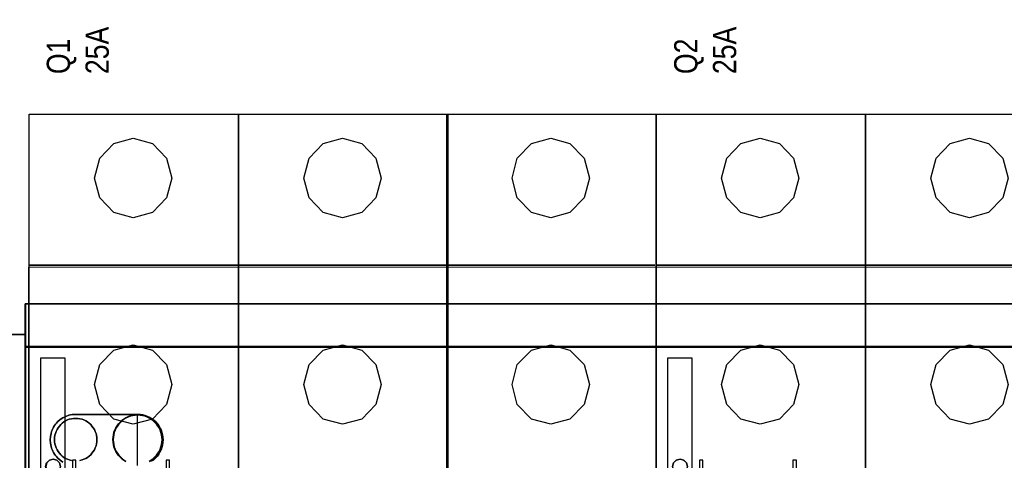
# Model space of a CAD drawing. Header units: millimetres. Extents: x -1290 to 1795, y -4192 to -1311.
# Tile 778 of 1056: x 1438 to 1463, y -2567 to -2555. Entities that reach past the tile are written whole.
import ezdxf

# ---------------------------------------------------------------- set-up
doc = ezdxf.new("R2010")
doc.units = ezdxf.units.MM
doc.layers.add('30', color=7, linetype='Continuous')
doc.layers.add('45', color=7, linetype='Continuous')
doc.layers.add('Aparatura', color=7, linetype='Continuous', lineweight=13)
doc.styles.get("Standard").update_dxf_attribs({"font": 'ARIALN.TTF', "width": 0.8})

# ---------------------------------------------------------------- blocks, each defined once
blk = doc.blocks.new('*U327')
at = {"layer": '45', "color": 255}
for points in [[(387.485178, -82.673525), (414.508203, -82.673525), (414.508203, -167.640682), (387.485178, -167.640682), (387.485178, -82.673525)], [(414.497461, -82.673525), (441.515114, -82.673525), (441.515114, -167.640682), (414.497461, -167.640682), (414.497461, -82.673525)], [(441.380841, -82.673525), (468.403865, -82.673525), (468.403865, -167.640682), (441.380841, -167.640682), (441.380841, -82.673525)], [(388.997995, -114.112055), (392.079128, -114.112055), (392.079128, -131.081788), (388.997995, -131.081788), (388.997995, -114.112055)], [(389.736476, -127.64461), (389.606702, -128.135628), (389.736476, -128.626647), (390.084269, -128.984236), (390.561836, -129.117665), (391.034211, -128.984236), (391.387196, -128.626647), (391.516969, -128.135628), (391.387196, -127.64461), (391.034211, -127.28702), (390.561836, -127.158928), (390.084269, -127.28702), (389.736476, -127.64461)]]:
    blk.add_lwpolyline(points, close=True, dxfattribs=at)
at = {"layer": '45', "color": 159}
for points in [[(387.485178, -82.673525), (414.508203, -82.673525), (414.508203, -167.640682), (387.485178, -167.640682), (387.485178, -82.673525)], [(414.497461, -82.673525), (441.515114, -82.673525), (441.515114, -167.640682), (414.497461, -167.640682), (414.497461, -82.673525)], [(441.380841, -82.673525), (468.403865, -82.673525), (468.403865, -167.640682), (441.380841, -167.640682), (441.380841, -82.673525)]]:
    blk.add_lwpolyline(points, close=True, dxfattribs=at)
at = {"layer": '45', "color": 7}
for points in [[(387.488759, -82.678911), (414.502832, -82.678911), (414.502832, -167.635296), (387.488759, -167.635296), (387.488759, -82.678911)], [(389.736476, -127.64461), (389.606702, -128.135628), (389.736476, -128.626647), (390.084269, -128.984236), (390.561836, -129.117665), (391.034211, -128.984236), (391.387196, -128.626647), (391.516969, -128.135628), (391.387196, -127.64461), (391.034211, -127.28702), (390.561836, -127.158928), (390.084269, -127.28702), (389.736476, -127.64461)], [(389.739448, -127.64642), (389.610283, -128.135638), (389.739448, -128.624856), (390.085612, -128.981135), (390.560941, -129.114074), (391.031103, -128.981135), (391.382433, -128.624856), (391.511598, -128.135638), (391.382433, -127.64642), (391.031103, -127.290141), (390.560941, -127.162519), (390.085612, -127.290141), (389.739448, -127.64642)], [(393.514961, -130.658083), (393.514961, -127.318715), (393.076334, -127.318715), (393.076334, -130.658083), (393.514961, -130.658083)]]:
    blk.add_lwpolyline(points, close=True, dxfattribs=at)
at = {"layer": '45', "color": 179}
for points in [[(414.501041, -82.678911), (441.511534, -82.678911), (441.511534, -167.635296), (414.501041, -167.635296), (414.501041, -82.678911)], [(441.384421, -82.678911), (468.398494, -82.678911), (468.398494, -167.635296), (441.384421, -167.635296), (441.384421, -82.678911)], [(395.924726, -90.903379), (396.601708, -88.341367), (398.410437, -86.465038), (400.921986, -85.768723), (403.392193, -86.465038), (405.221593, -88.341367), (405.898575, -90.903379), (405.221593, -93.460076), (403.392193, -95.347036), (400.921986, -96.027404), (398.410437, -95.347036), (396.601708, -93.460076), (395.924726, -90.903379)], [(422.931638, -90.903379), (423.608619, -88.341367), (425.427684, -86.465038), (427.928898, -85.768723), (430.404273, -86.465038), (432.228505, -88.341367), (432.905486, -90.903379), (432.228505, -93.460076), (430.404273, -95.347036), (427.928898, -96.027404), (425.427684, -95.347036), (423.608619, -93.460076), (422.931638, -90.903379)], [(449.815018, -90.903379), (450.497181, -88.341367), (452.311115, -86.465038), (454.812379, -85.768723), (457.287805, -86.465038), (459.117242, -88.341367), (459.794237, -90.903379), (459.117242, -93.460076), (457.287805, -95.347036), (454.812379, -96.027404), (452.311115, -95.347036), (450.497181, -93.460076), (449.815018, -90.903379)], [(387.454743, -102.165737), (414.363187, -102.165737), (387.454743, -102.165737)], [(414.467025, -102.165737), (441.37547, -102.165737), (414.467025, -102.165737)], [(441.350405, -102.165737), (468.264221, -102.165737), (441.350405, -102.165737)], [(395.924726, -117.553794), (396.601708, -114.981203), (398.410437, -113.099598), (400.921986, -112.43519), (403.392193, -113.099598), (405.221593, -114.981203), (405.898575, -117.553794), (405.221593, -120.115753), (403.392193, -121.997358), (400.921986, -122.677713), (398.410437, -121.997358), (396.601708, -120.115753), (395.924726, -117.553794)], [(422.931638, -117.553794), (423.608619, -114.981203), (425.427684, -113.099598), (427.928898, -112.43519), (430.404273, -113.099598), (432.228505, -114.981203), (432.905486, -117.553794), (432.228505, -120.115753), (430.404273, -121.997358), (427.928898, -122.677713), (425.427684, -121.997358), (423.608619, -120.115753), (422.931638, -117.553794)], [(449.815018, -117.553794), (450.497181, -114.981203), (452.311115, -113.099598), (454.812379, -112.43519), (457.287805, -113.099598), (459.117242, -114.981203), (459.794237, -117.553794), (459.117242, -120.115753), (457.287805, -121.997358), (454.812379, -122.677713), (452.311115, -121.997358), (450.497181, -120.115753), (449.815018, -117.553794)], [(389.601331, -128.135614), (389.731835, -127.641895), (390.081584, -127.282339), (390.561836, -127.153542), (391.036868, -127.282339), (391.391837, -127.641895), (391.52234, -128.135614), (391.391837, -128.629332), (391.036868, -128.988888), (390.561836, -129.123051), (390.081584, -128.988888), (389.731835, -128.629332), (389.601331, -128.135614)], [(389.739448, -127.64642), (389.610283, -128.135638), (389.739448, -128.624856), (390.085612, -128.981135), (390.560941, -129.114074), (391.031103, -128.981135), (391.382433, -128.624856), (391.511598, -128.135638), (391.382433, -127.64642), (391.031103, -127.290141), (390.560941, -127.162519), (390.085612, -127.290141), (389.739448, -127.64642)]]:
    blk.add_lwpolyline(points, close=True, dxfattribs=at)
at = {"layer": '45', "color": 20}
for points in [[(388.997995, -114.112055), (392.079128, -114.112055), (392.079128, -131.081788), (388.997995, -131.081788), (388.997995, -114.112055)], [(389.001576, -114.117441), (392.075548, -114.117441), (392.075548, -131.078197), (389.001576, -131.078197), (389.001576, -114.117441)]]:
    blk.add_lwpolyline(points, close=True, dxfattribs=at)
at = {"layer": '45', "color": 7}
blk.add_lwpolyline([(405.583479, -130.658083), (405.583479, -127.318715), (405.142641, -127.318715), (405.142641, -128.554335)], dxfattribs=at)
blk = doc.blocks.new('*U328')
at = {"layer": '45', "color": 255}
for points in [[(468.423559, -82.673525), (495.446583, -82.673525), (495.446583, -167.640682), (468.423559, -167.640682), (468.423559, -82.673525)], [(468.42893, -82.678911), (495.443002, -82.678911), (495.443002, -167.635296), (468.42893, -167.635296), (468.42893, -82.678911)], [(495.435841, -82.673525), (522.453495, -82.673525), (522.453495, -167.640682), (495.435841, -167.640682), (495.435841, -82.673525)], [(469.936375, -114.112055), (473.017509, -114.112055), (473.017509, -131.081788), (469.936375, -131.081788), (469.936375, -114.112055)], [(470.674856, -127.64461), (470.545083, -128.135628), (470.674856, -128.626647), (471.022649, -128.984236), (471.500216, -129.117665), (471.972592, -128.984236), (472.325576, -128.626647), (472.455349, -128.135628), (472.325576, -127.64461), (471.972592, -127.28702), (471.500216, -127.158928), (471.022649, -127.28702), (470.674856, -127.64461)]]:
    blk.add_lwpolyline(points, close=True, dxfattribs=at)
at = {"layer": '45', "color": 159}
for points in [[(468.423559, -82.673525), (495.446583, -82.673525), (495.446583, -167.640682), (468.423559, -167.640682), (468.423559, -82.673525)], [(495.435841, -82.673525), (522.453495, -82.673525), (522.453495, -167.640682), (495.435841, -167.640682), (495.435841, -82.673525)]]:
    blk.add_lwpolyline(points, close=True, dxfattribs=at)
at = {"layer": '45', "color": 179}
for points in [[(495.441212, -82.678911), (522.449914, -82.678911), (522.449914, -167.635296), (495.441212, -167.635296), (495.441212, -82.678911)], [(476.863107, -90.903379), (477.540088, -88.341367), (479.348817, -86.465038), (481.860366, -85.768723), (484.330574, -86.465038), (486.159974, -88.341367), (486.836955, -90.903379), (486.159974, -93.460076), (484.330574, -95.347036), (481.860366, -96.027404), (479.348817, -95.347036), (477.540088, -93.460076), (476.863107, -90.903379)], [(503.871809, -90.903379), (504.548668, -88.341367), (506.367407, -86.465038), (508.868171, -85.768723), (511.343102, -86.465038), (513.167007, -88.341367), (513.843867, -90.903379), (513.167007, -93.460076), (511.343102, -95.347036), (508.868171, -96.027404), (506.367407, -95.347036), (504.548668, -93.460076), (503.871809, -90.903379)], [(468.393123, -102.165737), (495.301568, -102.165737), (468.393123, -102.165737)], [(495.405406, -102.165737), (522.31385, -102.165737), (495.405406, -102.165737)], [(476.863107, -117.553794), (477.540088, -114.981203), (479.348817, -113.099598), (481.860366, -112.43519), (484.330574, -113.099598), (486.159974, -114.981203), (486.836955, -117.553794), (486.159974, -120.115753), (484.330574, -121.997358), (481.860366, -122.677713), (479.348817, -121.997358), (477.540088, -120.115753), (476.863107, -117.553794)], [(503.871809, -117.553794), (504.548668, -114.981203), (506.367407, -113.099598), (508.868171, -112.43519), (511.343102, -113.099598), (513.167007, -114.981203), (513.843867, -117.553794), (513.167007, -120.115753), (511.343102, -121.997358), (508.868171, -122.677713), (506.367407, -121.997358), (504.548668, -120.115753), (503.871809, -117.553794)], [(470.539712, -128.135614), (470.670215, -127.641895), (471.019964, -127.282339), (471.500216, -127.153542), (471.975248, -127.282339), (472.330217, -127.641895), (472.46072, -128.135614), (472.330217, -128.629332), (471.975248, -128.988888), (471.500216, -129.123051), (471.019964, -128.988888), (470.670215, -128.629332), (470.539712, -128.135614)], [(470.679619, -127.64642), (470.550454, -128.135638), (470.679619, -128.624856), (471.025782, -128.981135), (471.501111, -129.114074), (471.971273, -128.981135), (472.322603, -128.624856), (472.451769, -128.135638), (472.322603, -127.64642), (471.971273, -127.290141), (471.501111, -127.162519), (471.025782, -127.290141), (470.679619, -127.64642)]]:
    blk.add_lwpolyline(points, close=True, dxfattribs=at)
at = {"layer": '45', "color": 20}
for points in [[(469.936375, -114.112055), (473.017509, -114.112055), (473.017509, -131.081788), (469.936375, -131.081788), (469.936375, -114.112055)], [(469.939956, -114.117441), (473.013928, -114.117441), (473.013928, -131.078197), (469.939956, -131.078197), (469.939956, -114.117441)]]:
    blk.add_lwpolyline(points, close=True, dxfattribs=at)
at = {"layer": '45', "color": 7}
for points in [[(470.674856, -127.64461), (470.545083, -128.135628), (470.674856, -128.626647), (471.022649, -128.984236), (471.500216, -129.117665), (471.972592, -128.984236), (472.325576, -128.626647), (472.455349, -128.135628), (472.325576, -127.64461), (471.972592, -127.28702), (471.500216, -127.158928), (471.022649, -127.28702), (470.674856, -127.64461)], [(470.679619, -127.64642), (470.550454, -128.135638), (470.679619, -128.624856), (471.025782, -128.981135), (471.501111, -129.114074), (471.971273, -128.981135), (472.322603, -128.624856), (472.451769, -128.135638), (472.322603, -127.64642), (471.971273, -127.290141), (471.501111, -127.162519), (471.025782, -127.290141), (470.679619, -127.64642)], [(474.453342, -130.658083), (474.453342, -127.318715), (474.014714, -127.318715), (474.014714, -130.658083), (474.453342, -130.658083)]]:
    blk.add_lwpolyline(points, close=True, dxfattribs=at)
blk.add_lwpolyline([(486.52186, -130.658083), (486.52186, -127.318715), (486.081021, -127.318715), (486.081021, -128.554335)], dxfattribs=at)
blk = doc.blocks.new('*U330')
at = {"layer": '30', "color": 7}
for points in [[(117.158256, -257.054943), (548.842747, -257.054943), (117.158256, -257.054943)], [(117.158256, -257.054943), (117.158256, -259.66719), (117.158256, -257.054943)], [(548.842747, -257.054943), (117.158256, -257.054943), (117.158256, -259.619645), (117.158256, -261.097136), (117.158256, -262.658258), (548.842747, -262.658258), (548.842747, -261.097136), (548.842747, -259.619645), (548.842747, -257.054943)], [(117.158256, -262.658258), (117.158256, -259.579218), (117.158256, -262.658258)], [(113.649238, -261.033459), (117.245982, -261.033459), (113.649238, -261.033459)], [(115.194714, -261.033459), (113.649238, -261.033459), (113.649238, -288.12363), (115.194714, -288.12363), (117.245982, -288.12363), (117.245982, -286.664505), (117.245982, -285.150318), (117.245982, -264.089362), (117.245982, -262.575176), (117.245982, -261.033459), (115.194714, -261.033459)], [(115.200756, -261.076547), (113.692205, -261.076547), (113.692205, -288.080541), (115.200756, -288.080541), (117.203014, -288.080541), (117.203014, -286.626058), (117.203014, -285.116688), (117.203014, -264.122729), (117.203014, -262.61336), (117.203014, -261.076547), (115.200756, -261.076547)], [(117.158256, -262.570286), (548.842747, -262.570286), (117.158256, -262.570286)], [(117.158256, -264.168155), (117.158256, -262.570286), (117.158256, -264.168155)], [(548.842747, -262.570286), (117.158256, -262.570286), (117.158256, -264.085087), (117.158256, -285.154588), (117.158256, -286.669389), (548.842747, -286.669389), (548.842747, -285.154588), (548.842747, -264.085087), (548.842747, -262.570286)], [(117.158256, -264.080183), (117.158256, -285.161287), (117.158256, -264.080183)], [(123.657102, -271.324456), (131.722474, -271.324456), (123.657102, -271.324456)]]:
    blk.add_lwpolyline(points, close=True, dxfattribs=at)
at = {"layer": '30', "color": 59}
blk.add_lwpolyline([(548.79978, -257.098032), (117.201224, -257.098032), (117.201224, -259.623289), (117.201224, -261.078057), (117.201224, -262.61517), (548.79978, -262.61517), (548.79978, -261.078057), (548.79978, -259.623289), (548.79978, -257.098032)], close=True, dxfattribs=at)
at = {"layer": '30', "color": 7}
for points in [[(122.020716, -277.470273), (121.689728, -277.219991), (121.35874, -276.941899), (121.220828, -276.775045), (121.082916, -276.60819), (120.945004, -276.441335), (120.834675, -276.246671), (120.724345, -276.052007), (120.641598, -275.857343), (120.558851, -275.66268), (120.503686, -275.468016), (120.420939, -275.02307), (120.393357, -274.605933), (120.420939, -274.188796), (120.503686, -273.771659), (120.558851, -273.549186), (120.641598, -273.354522), (120.724345, -273.159858), (120.834675, -272.965194), (120.945004, -272.770531), (121.082916, -272.603676), (121.220828, -272.436821), (121.35874, -272.269966), (121.689728, -271.991875), (122.020716, -271.769402), (122.40687, -271.574738), (122.820605, -271.435693), (123.013682, -271.380074), (123.234341, -271.352265), (123.455, -271.324456), (123.675659, -271.324456), (131.702128, -271.324456), (131.702128, -271.324456), (132.033116, -271.324456), (132.364104, -271.380074), (132.66751, -271.463502), (132.970917, -271.574738), (133.274323, -271.713784), (133.522564, -271.880639), (133.770805, -272.075302), (134.019046, -272.269966), (134.239705, -272.520248), (134.4052, -272.770531), (134.570694, -273.048622), (134.708606, -273.326713), (134.818935, -273.632613), (134.901682, -273.938514), (134.956847, -274.272223), (134.984429, -274.605933), (134.956847, -274.939642), (134.901682, -275.273352), (134.818935, -275.579252), (134.708606, -275.885153), (134.570694, -276.191053), (134.4052, -276.441335), (134.239705, -276.719426), (134.019046, -276.941899), (133.770805, -277.164372), (133.522564, -277.331227)], [(133.522564, -277.331227), (133.770805, -277.164372), (134.019046, -276.941899), (134.239705, -276.719426), (134.4052, -276.441335), (134.570694, -276.191053), (134.708606, -275.885153), (134.818935, -275.579252), (134.901682, -275.273352), (134.956847, -274.939642), (134.984429, -274.605933), (134.956847, -274.272223), (134.901682, -273.938514), (134.818935, -273.632613), (134.708606, -273.326713), (134.570694, -273.048622), (134.4052, -272.770531), (134.239705, -272.520248), (134.019046, -272.269966), (133.770805, -272.075302), (133.522564, -271.880639), (133.274323, -271.713784), (132.970917, -271.574738), (132.66751, -271.463502), (132.364104, -271.380074), (132.033116, -271.324456), (131.702128, -271.324456), (123.675659, -271.324456), (123.455, -271.324456), (123.234341, -271.352265), (123.013682, -271.380074), (122.820605, -271.435693), (122.40687, -271.574738), (122.020716, -271.769402), (121.689728, -271.991875), (121.35874, -272.269966), (121.220828, -272.436821), (121.082916, -272.603676), (120.945004, -272.770531), (120.834675, -272.965194), (120.724345, -273.159858), (120.641598, -273.354522), (120.558851, -273.549186), (120.503686, -273.771659), (120.420939, -274.188796), (120.393357, -274.605933), (120.420939, -275.02307), (120.503686, -275.468016), (120.558851, -275.66268), (120.641598, -275.857343), (120.724345, -276.052007), (120.834675, -276.246671), (120.945004, -276.441335), (121.082916, -276.60819), (121.220828, -276.775045), (121.35874, -276.941899), (121.689728, -277.219991), (122.020716, -277.470273)], [(124.229803, -277.256194), (124.508347, -277.200409), (124.759037, -277.116733), (124.981872, -277.005164), (125.232562, -276.865703), (125.427543, -276.69835), (125.622523, -276.530997), (125.78965, -276.335752), (125.956776, -276.112614), (126.096048, -275.889477), (126.207466, -275.638447), (126.318884, -275.387417), (126.374592, -275.136388), (126.402447, -274.857466), (126.430301, -274.578544), (126.430301, -274.578544), (126.402447, -274.299622), (126.374592, -274.0207), (126.318884, -273.769671), (126.207466, -273.518641), (126.096048, -273.267612), (125.956776, -273.044474), (125.78965, -272.821337), (125.622523, -272.626091), (125.427543, -272.458738), (125.232562, -272.291385), (124.981872, -272.151924), (124.759037, -272.040355), (124.508347, -271.956679), (124.229803, -271.900895), (123.979114, -271.84511), (123.70057, -271.84511), (123.394171, -271.84511), (123.143482, -271.900895), (122.864938, -271.956679), (122.614248, -272.040355), (122.391413, -272.151924), (122.168577, -272.291385), (121.945742, -272.458738), (121.750761, -272.626091), (121.583635, -272.821337), (121.416509, -273.044474), (121.277237, -273.267612), (121.165819, -273.518641), (121.082256, -273.769671), (120.998692, -274.0207), (120.970838, -274.299622), (120.942984, -274.578544), (120.970838, -274.857466), (120.998692, -275.136388), (121.082256, -275.387417), (121.165819, -275.638447), (121.277237, -275.889477), (121.416509, -276.112614), (121.583635, -276.335752), (121.750761, -276.530997), (121.945742, -276.69835), (122.168577, -276.865703), (122.391413, -277.005164), (122.614248, -277.116733), (122.864938, -277.200409), (123.143482, -277.256194)], [(123.143482, -277.256194), (122.864938, -277.200409), (122.614248, -277.116733), (122.391413, -277.005164), (122.168577, -276.865703), (121.945742, -276.69835), (121.750761, -276.530997), (121.583635, -276.335752), (121.416509, -276.112614), (121.277237, -275.889477), (121.165819, -275.638447), (121.082256, -275.387417), (120.998692, -275.136388), (120.970838, -274.857466), (120.942984, -274.578544), (120.970838, -274.299622), (120.998692, -274.0207), (121.082256, -273.769671), (121.165819, -273.518641), (121.277237, -273.267612), (121.416509, -273.044474), (121.583635, -272.821337), (121.750761, -272.626091), (121.945742, -272.458738), (122.168577, -272.291385), (122.391413, -272.151924), (122.614248, -272.040355), (122.864938, -271.956679), (123.143482, -271.900895), (123.394171, -271.84511), (123.70057, -271.84511), (123.70057, -271.84511), (123.979114, -271.84511), (124.229803, -271.900895), (124.508347, -271.956679), (124.759037, -272.040355), (124.981872, -272.151924), (125.232562, -272.291385), (125.427543, -272.458738), (125.622523, -272.626091), (125.78965, -272.821337), (125.956776, -273.044474), (126.096048, -273.267612), (126.207466, -273.518641), (126.318884, -273.769671), (126.374592, -274.0207), (126.402447, -274.299622), (126.430301, -274.578544), (126.402447, -274.857466), (126.374592, -275.136388), (126.318884, -275.387417), (126.207466, -275.638447), (126.096048, -275.889477), (125.956776, -276.112614), (125.78965, -276.335752), (125.622523, -276.530997), (125.427543, -276.69835), (125.232562, -276.865703), (124.981872, -277.005164), (124.759037, -277.116733), (124.508347, -277.200409), (124.229803, -277.256194)], [(133.207424, -277.389288), (133.457594, -277.222366), (133.707763, -277.055445), (133.930136, -276.832883), (134.152509, -276.610321), (134.319288, -276.359938), (134.486068, -276.109556), (134.625051, -275.831353), (134.736237, -275.525331), (134.819627, -275.219308), (134.847424, -274.913285), (134.87522, -274.579442), (134.87522, -274.579442), (134.847424, -274.245599), (134.819627, -273.939576), (134.736237, -273.633553), (134.625051, -273.32753), (134.486068, -273.049328), (134.319288, -272.798945), (134.152509, -272.548563), (133.930136, -272.326001), (133.707763, -272.103439), (133.457594, -271.936517), (133.207424, -271.769596), (132.929458, -271.630495), (132.623696, -271.519213), (132.317933, -271.463573), (132.012171, -271.407932), (131.678611, -271.380112), (131.345052, -271.407932), (131.03929, -271.463573), (130.733527, -271.519213), (130.427765, -271.630495), (130.149799, -271.769596), (129.899629, -271.936517), (129.64946, -272.103439), (129.427087, -272.326001), (129.232511, -272.548563), (129.037935, -272.798945), (128.871155, -273.049328), (128.732172, -273.32753), (128.620986, -273.633553), (128.565393, -273.939576), (128.509799, -274.245599), (128.482003, -274.579442), (128.509799, -274.913285), (128.565393, -275.219308), (128.620986, -275.525331), (128.732172, -275.831353), (128.871155, -276.109556), (129.037935, -276.359938), (129.232511, -276.610321), (129.427087, -276.832883), (129.64946, -277.055445), (129.899629, -277.222366), (130.149799, -277.389288)], [(130.149799, -277.389288), (129.899629, -277.222366), (129.64946, -277.055445), (129.427087, -276.832883), (129.232511, -276.610321), (129.037935, -276.359938), (128.871155, -276.109556), (128.732172, -275.831353), (128.620986, -275.525331), (128.565393, -275.219308), (128.509799, -274.913285), (128.482003, -274.579442), (128.509799, -274.245599), (128.565393, -273.939576), (128.620986, -273.633553), (128.732172, -273.32753), (128.871155, -273.049328), (129.037935, -272.798945), (129.232511, -272.548563), (129.427087, -272.326001), (129.64946, -272.103439), (129.899629, -271.936517), (130.149799, -271.769596), (130.427765, -271.630495), (130.733527, -271.519213), (131.03929, -271.463573), (131.345052, -271.407932), (131.678611, -271.380112), (132.012171, -271.407932), (132.317933, -271.463573), (132.623696, -271.519213), (132.929458, -271.630495), (133.207424, -271.769596), (133.457594, -271.936517), (133.707763, -272.103439), (133.930136, -272.326001), (134.152509, -272.548563), (134.319288, -272.798945), (134.486068, -273.049328), (134.625051, -273.32753), (134.736237, -273.633553), (134.819627, -273.939576), (134.847424, -274.245599), (134.87522, -274.579442), (134.847424, -274.913285), (134.819627, -275.219308), (134.736237, -275.525331), (134.625051, -275.831353), (134.486068, -276.109556), (134.319288, -276.359938), (134.152509, -276.610321), (133.930136, -276.832883), (133.707763, -277.055445), (133.457594, -277.222366), (133.207424, -277.389288)], [(133.207424, -277.389288), (133.457594, -277.222366), (133.707763, -277.055445), (133.930136, -276.832883), (134.152509, -276.610321), (134.319288, -276.359938), (134.486068, -276.109556), (134.625051, -275.831353), (134.736237, -275.525331), (134.819627, -275.219308), (134.847424, -274.913285), (134.87522, -274.579442), (134.847424, -274.245599), (134.819627, -273.939576), (134.736237, -273.633553), (134.625051, -273.32753), (134.486068, -273.049328), (134.319288, -272.798945), (134.152509, -272.548563), (133.930136, -272.326001), (133.707763, -272.103439), (133.457594, -271.936517), (133.207424, -271.769596), (132.929458, -271.630495), (132.623696, -271.519213), (132.317933, -271.463573), (132.012171, -271.407932), (131.678611, -271.380112), (131.345052, -271.407932), (131.03929, -271.463573), (130.733527, -271.519213), (130.427765, -271.630495), (130.149799, -271.769596), (129.899629, -271.936517), (129.64946, -272.103439), (129.427087, -272.326001), (129.232511, -272.548563), (129.037935, -272.798945), (128.871155, -273.049328), (128.732172, -273.32753), (128.620986, -273.633553), (128.565393, -273.939576), (128.509799, -274.245599), (128.482003, -274.579442), (128.482003, -274.579442), (128.509799, -274.913285), (128.565393, -275.219308), (128.620986, -275.525331), (128.732172, -275.831353), (128.871155, -276.109556), (129.037935, -276.359938), (129.232511, -276.610321), (129.427087, -276.832883), (129.64946, -277.055445), (129.899629, -277.222366), (130.149799, -277.389288)], [(133.186875, -277.351445), (133.433681, -277.186771), (133.680488, -277.022098), (133.899872, -276.802533), (134.119255, -276.582969), (134.283793, -276.335959), (134.448331, -276.088948), (134.585446, -275.814493), (134.695138, -275.512591), (134.777407, -275.21069), (134.80483, -274.908789), (134.832253, -274.579442), (134.80483, -274.250095), (134.777407, -273.948194), (134.695138, -273.646292), (134.585446, -273.344391), (134.448331, -273.069935), (134.283793, -272.822925), (134.119255, -272.575915), (133.899872, -272.35635), (133.680488, -272.136786), (133.433681, -271.972112), (133.186875, -271.807439), (132.912645, -271.670211), (132.610992, -271.560429), (132.30934, -271.505538), (132.007687, -271.450646), (131.678611, -271.423201), (131.349536, -271.450646), (131.047883, -271.505538), (130.746231, -271.560429), (130.444578, -271.670211), (130.170348, -271.807439), (129.923542, -271.972112), (129.676735, -272.136786), (129.457351, -272.35635), (129.265391, -272.575915), (129.07343, -272.822925), (128.908892, -273.069935), (128.771777, -273.344391), (128.662085, -273.646292), (128.607239, -273.948194), (128.552393, -274.250095), (128.52497, -274.579442), (128.52497, -274.579442), (128.552393, -274.908789), (128.607239, -275.21069), (128.662085, -275.512591), (128.771777, -275.814493), (128.908892, -276.088948), (129.07343, -276.335959), (129.265391, -276.582969), (129.457351, -276.802533), (129.676735, -277.022098), (129.923542, -277.186771), (130.170348, -277.351445)], [(133.492555, -277.331227), (133.745892, -277.164372), (133.999229, -276.941899), (134.224418, -276.719426), (134.393309, -276.441335), (134.562201, -276.191053), (134.702944, -275.885153), (134.815538, -275.579252), (134.899984, -275.273352), (134.956281, -274.939642), (134.984429, -274.605933), (134.956281, -274.272223), (134.899984, -273.938514), (134.815538, -273.632613), (134.702944, -273.326713), (134.562201, -273.048622), (134.393309, -272.770531), (134.224418, -272.520248), (133.999229, -272.269966), (133.745892, -272.075302), (133.492555, -271.880639), (133.239218, -271.713784), (132.929583, -271.574738), (132.619949, -271.463502), (132.310315, -271.380074), (131.972532, -271.324456), (131.634749, -271.324456), (131.634749, -277.915219)]]:
    blk.add_lwpolyline(points, dxfattribs=at)

msp = doc.modelspace()

# ---------------------------------------------------------------- linework, layer by layer
at = {"layer": 'Aparatura', "color": 7, "lineweight": 13}
msp.add_lwpolyline([(1437.795, -2570.724), (1437.795, -2561.708), (1524.161, -2561.708), (1524.161, -2570.724)], dxfattribs=at)
msp.add_lwpolyline([(1524.161, -2570.724), (1437.795, -2570.724), (1437.795, -2561.708), (1524.161, -2561.708), (1524.161, -2570.724)], close=True, dxfattribs=at)

# ---------------------------------------------------------------- block references
ref = msp.add_blockref('*U327', (1360.319, -2541.227), dxfattribs=dict(at, xscale=0.2, yscale=0.2, zscale=0.2))
ref.add_attrib('Oznaczenie', 'Q1', (1438.869, -2556.727), dxfattribs={"layer": '0', "height": 0.6, "rotation": 90, "flags": 2})
ref.add_attrib('Pr¹d znamionowy', '25A', (1439.869, -2556.727), dxfattribs={"layer": '0', "height": 0.6, "rotation": 90, "flags": 2})
ref = msp.add_blockref('*U328', (1360.319, -2541.227), dxfattribs=dict(at, xscale=0.2, yscale=0.2, zscale=0.2))
ref.add_attrib('Oznaczenie', 'Q2', (1455.069, -2556.727), dxfattribs={"layer": '0', "height": 0.6, "rotation": 90, "flags": 2})
ref.add_attrib('Pr¹d znamionowy', '25A', (1456.069, -2556.727), dxfattribs={"layer": '0', "height": 0.6, "rotation": 90, "flags": 2})
at = {"layer": 'Aparatura', "color": 7, "lineweight": 13, "xscale": 0.2, "yscale": 0.2, "zscale": 0.2}
msp.add_blockref('*U330', (1414.278, -2511.242), dxfattribs=at)

doc.saveas('drawing.dxf')
